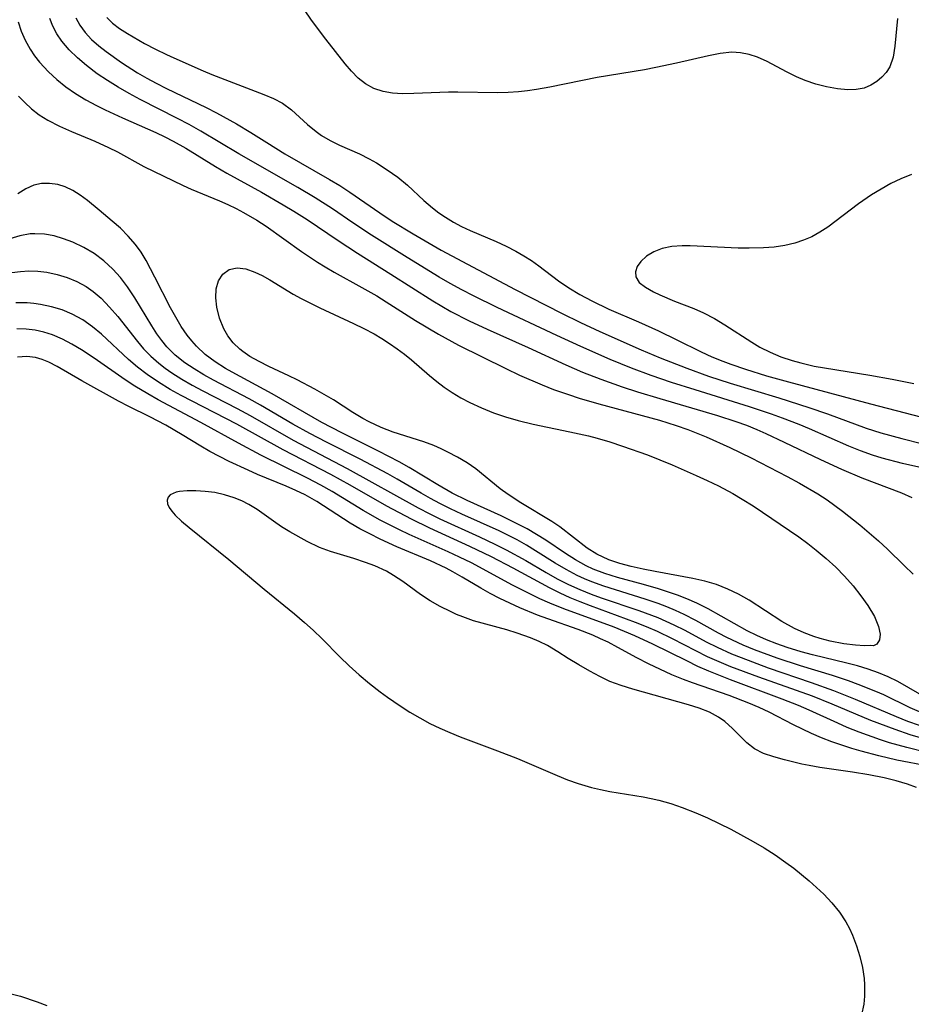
# Model space of a CAD drawing. Header units: inches. Extents: x 1073367 to 1082519, y 1569854 to 1574957.
# Tile 458 of 565: x 1079137 to 1079264, y 1573321 to 1573461. Entities that reach past the tile are written whole.
import ezdxf

# ---------------------------------------------------------------- set-up
doc = ezdxf.new("R2010")
doc.units = ezdxf.units.IN
doc.header["$MEASUREMENT"] = 0
doc.layers.add('CGG_CurvaNivelLidar_v1', color=7, linetype='Continuous', lineweight=30, true_color=0x008008)

msp = doc.modelspace()

# ---------------------------------------------------------------- linework, layer by layer
at = {"layer": 'CGG_CurvaNivelLidar_v1'}
for points in [[(1079265.8027, 1573397.4761, 71), (1079263.0529, 1573398.1003, 71), (1079260.1873, 1573398.8626, 71), (1079258.777, 1573399.3048, 71), (1079257.0875, 1573399.9107, 71), (1079255.4221, 1573400.5797, 71), (1079249.8316, 1573403.0498, 71), (1079248.3282, 1573403.6718, 71), (1079245.9735, 1573404.5707, 71), (1079244.4242, 1573405.1243, 71), (1079241.3, 1573406.1718, 71), (1079233.5415, 1573408.5855, 71), (1079230.1724, 1573409.6744, 71), (1079227.2494, 1573410.6725, 71), (1079224.4549, 1573411.7078, 71), (1079221.4333, 1573412.9327, 71), (1079217.2397, 1573414.7722, 71), (1079213.8548, 1573416.338, 71), (1079205.3268, 1573420.3619, 71), (1079201.9639, 1573422.0099, 71), (1079200.3021, 1573422.8705, 71), (1079198.6584, 1573423.7638, 71), (1079197.0766, 1573424.6706, 71), (1079192.4971, 1573427.458, 71), (1079187.4123, 1573430.6496, 71), (1079184.7817, 1573432.4009, 71), (1079181.8885, 1573434.3836, 71), (1079179.4218, 1573435.9628, 71), (1079176.9187, 1573437.4372, 71), (1079168.5322, 1573442.231, 71), (1079163.1148, 1573445.4691, 71), (1079161.4583, 1573446.4031, 71), (1079159.8097, 1573447.2727, 71), (1079154.4878, 1573449.956, 71), (1079152.9082, 1573450.8175, 71), (1079151.3581, 1573451.7203, 71), (1079149.8448, 1573452.6652, 71), (1079148.3799, 1573453.6558, 71), (1079146.8502, 1573454.8006, 71), (1079145.5458, 1573455.9022, 71), (1079144.3522, 1573457.0675, 71), (1079143.305, 1573458.3076, 71), (1079142.6095, 1573459.3434, 71), (1079142.0369, 1573460.4226, 71), (1079141.5958, 1573461.5338, 71)], [(1079145.3058, 1573461.598, 71.5), (1079145.8744, 1573460.5696, 71.5), (1079146.6497, 1573459.5258, 71.5), (1079147.5673, 1573458.5384, 71.5), (1079148.5997, 1573457.606, 71.5), (1079149.6264, 1573456.7977, 71.5), (1079151.8136, 1573455.2577, 71.5), (1079154.112, 1573453.7899, 71.5), (1079155.4118, 1573453.0325, 71.5), (1079156.7396, 1573452.3104, 71.5), (1079158.2425, 1573451.5482, 71.5), (1079163.8999, 1573448.8495, 71.5), (1079165.3559, 1573448.0985, 71.5), (1079168.2041, 1573446.5081, 71.5), (1079170.2612, 1573445.2752, 71.5), (1079172.5073, 1573443.8353, 71.5), (1079175.0752, 1573442.2548, 71.5), (1079181.4611, 1573438.5812, 71.5), (1079182.908, 1573437.702, 71.5), (1079184.3494, 1573436.7592, 71.5), (1079188.6123, 1573433.8174, 71.5), (1079190.3892, 1573432.6559, 71.5), (1079193.3773, 1573430.8181, 71.5), (1079197.3766, 1573428.5043, 71.5), (1079207.9105, 1573422.9086, 71.5), (1079214.4947, 1573419.5306, 71.5), (1079217.191, 1573418.2223, 71.5), (1079219.9798, 1573416.9378, 71.5), (1079225.8408, 1573414.3058, 71.5), (1079228.56, 1573413.1512, 71.5), (1079232.3423, 1573411.6792, 71.5), (1079235.4542, 1573410.5717, 71.5), (1079238.5145, 1573409.5768, 71.5), (1079245.4452, 1573407.4545, 71.5), (1079249.7139, 1573406.1042, 71.5), (1079252.4025, 1573405.1717, 71.5), (1079257.9084, 1573403.1478, 71.5), (1079259.9709, 1573402.4838, 71.5), (1079262.9542, 1573401.656, 71.5), (1079265.9691, 1573400.916, 71.5)], [(1079149.72, 1573461.6482, 72), (1079150.563, 1573460.8431, 72), (1079151.5551, 1573460.0932, 72), (1079152.6571, 1573459.382, 72), (1079155.1162, 1573457.972, 72), (1079156.6503, 1573457.1535, 72), (1079158.2293, 1573456.3732, 72), (1079159.2612, 1573455.901, 72), (1079163.4389, 1573454.0421, 72), (1079164.6966, 1573453.5283, 72), (1079172.116, 1573450.7071, 72), (1079173.4836, 1573450.124, 72), (1079174.7475, 1573449.4411, 72), (1079176.0168, 1573448.5098, 72), (1079178.3374, 1573446.4009, 72), (1079179.5314, 1573445.4014, 72), (1079180.304, 1573444.8586, 72), (1079181.551, 1573444.134, 72), (1079182.8891, 1573443.4807, 72), (1079185.703, 1573442.2152, 72), (1079187.1168, 1573441.5172, 72), (1079188.1375, 1573440.9458, 72), (1079189.6777, 1573439.9767, 72), (1079191.1616, 1573438.9144, 72), (1079192.57, 1573437.7642, 72), (1079194.907, 1573435.5882, 72), (1079196.1051, 1573434.5363, 72), (1079197.0102, 1573433.8407, 72), (1079197.9587, 1573433.1936, 72), (1079199.1054, 1573432.5036, 72), (1079200.2763, 1573431.8893, 72), (1079201.4802, 1573431.327, 72), (1079205.1788, 1573429.7527, 72), (1079206.6093, 1573429.0787, 72), (1079208.0101, 1573428.3457, 72), (1079209.1246, 1573427.7035, 72), (1079210.2085, 1573427.0211, 72), (1079211.2563, 1573426.2975, 72), (1079214.0805, 1573424.1503, 72), (1079215.5543, 1573423.1404, 72), (1079217.0988, 1573422.2007, 72), (1079218.811, 1573421.2746, 72), (1079221.2482, 1573420.1147, 72), (1079225.4714, 1573418.2734, 72), (1079228.2987, 1573417.0027, 72), (1079230.9386, 1573415.7456, 72), (1079234.3926, 1573414.0076, 72), (1079235.9131, 1573413.318, 72), (1079237.4629, 1573412.6829, 72), (1079238.6393, 1573412.2422, 72), (1079240.7237, 1573411.5313, 72), (1079243.7122, 1573410.6206, 72), (1079246.8491, 1573409.7395, 72), (1079258.516, 1573406.6223, 72), (1079270.5761, 1573403.485, 72)], [(1079262.3628, 1573461.5413, 72), (1079261.992, 1573457.5909, 72), (1079261.73, 1573456.0241, 72), (1079261.2621, 1573454.6453, 72), (1079260.7655, 1573453.843, 72), (1079260.1401, 1573453.1444, 72), (1079259.4175, 1573452.541, 72), (1079258.5513, 1573451.998, 72), (1079257.5967, 1573451.6069, 72), (1079256.4798, 1573451.3952, 72), (1079255.278, 1573451.3621, 72), (1079253.7954, 1573451.4959, 72), (1079252.2652, 1573451.779, 72), (1079250.7201, 1573452.187, 72), (1079249.2081, 1573452.6968, 72), (1079247.992, 1573453.1931, 72), (1079246.5328, 1573453.9226, 72), (1079243.8153, 1573455.408, 72), (1079242.4358, 1573456.0293, 72), (1079241.228, 1573456.4146, 72), (1079239.9939, 1573456.6494, 72), (1079238.7467, 1573456.7187, 72), (1079237.1025, 1573456.5568, 72), (1079235.4231, 1573456.2165, 72), (1079230.8908, 1573455.1532, 72), (1079227.9553, 1573454.5168, 72), (1079226.2986, 1573454.2105, 72), (1079219.5713, 1573453.0979, 72), (1079212.8368, 1573451.7405, 72), (1079210.9323, 1573451.3984, 72), (1079209.6621, 1573451.2126, 72), (1079208.39, 1573451.0703, 72), (1079206.8947, 1573450.9668, 72), (1079205.4006, 1573450.9268, 72), (1079199.7399, 1573451.0473, 72), (1079198.4203, 1573451.0372, 72), (1079193.4424, 1573450.8124, 72), (1079191.8486, 1573450.805, 72), (1079190.4295, 1573450.9002, 72), (1079189.0727, 1573451.1357, 72), (1079187.778, 1573451.5598, 72), (1079186.5939, 1573452.1897, 72), (1079185.5384, 1573453.0285, 72), (1079184.5623, 1573454.0295, 72), (1079183.6904, 1573455.0468, 72), (1079180.9182, 1573458.5647, 72), (1079178.8698, 1573461.2894, 72), (1079177.8745, 1573462.7472, 72)], [(1079137.1217, 1573461.0566, 70.5), (1079137.528, 1573459.7217, 70.5), (1079138.0977, 1573458.4184, 70.5), (1079138.8047, 1573457.1535, 70.5), (1079139.4361, 1573456.2061, 70.5), (1079140.1388, 1573455.2951, 70.5), (1079141.4152, 1573453.9168, 70.5), (1079142.62, 1573452.8182, 70.5), (1079143.9104, 1573451.7918, 70.5), (1079145.2767, 1573450.8432, 70.5), (1079146.7537, 1573449.9517, 70.5), (1079148.2826, 1573449.1248, 70.5), (1079149.4905, 1573448.5143, 70.5), (1079151.9493, 1573447.3609, 70.5), (1079156.6986, 1573445.277, 70.5), (1079158.0073, 1573444.6528, 70.5), (1079159.2056, 1573444.0384, 70.5), (1079161.0017, 1573443.0251, 70.5), (1079165.2113, 1573440.4443, 70.5), (1079166.8428, 1573439.5038, 70.5), (1079171.7667, 1573436.7621, 70.5), (1079174.8615, 1573434.9861, 70.5), (1079176.3908, 1573434.0687, 70.5), (1079178.2707, 1573432.8816, 70.5), (1079182.6795, 1573429.8909, 70.5), (1079185.4171, 1573428.0939, 70.5), (1079190.1877, 1573425.1029, 70.5), (1079196.1639, 1573421.27, 70.5), (1079198.7259, 1573419.7837, 70.5), (1079201.3634, 1573418.4338, 70.5), (1079203.9205, 1573417.2503, 70.5), (1079209.765, 1573414.646, 70.5), (1079215.1185, 1573412.1563, 70.5), (1079217.4779, 1573411.1403, 70.5), (1079220.1048, 1573410.1252, 70.5), (1079223.159, 1573409.0475, 70.5), (1079225.3219, 1573408.3434, 70.5), (1079228.5179, 1573407.3679, 70.5), (1079236.7239, 1573404.9654, 70.5), (1079239.3502, 1573404.0983, 70.5), (1079240.8343, 1573403.5522, 70.5), (1079242.3002, 1573402.9626, 70.5), (1079243.6103, 1573402.3889, 70.5), (1079246.202, 1573401.1718, 70.5), (1079251.4038, 1573398.6618, 70.5), (1079254.3578, 1573397.3034, 70.5), (1079257.279, 1573396.0687, 70.5), (1079262.9087, 1573393.9293, 70.5), (1079264.3946, 1573393.2877, 70.5)], [(1079137.13, 1573450.4715, 70), (1079138.0351, 1573449.5328, 70), (1079138.9989, 1573448.659, 70), (1079140.1184, 1573447.797, 70), (1079141.3073, 1573447.0324, 70), (1079142.9758, 1573446.1637, 70), (1079144.7111, 1573445.4023, 70), (1079148.0136, 1573444.0336, 70), (1079149.9858, 1573443.1473, 70), (1079151.2418, 1573442.5224, 70), (1079154.9836, 1573440.4276, 70), (1079160.5955, 1573437.7195, 70), (1079161.7665, 1573437.1804, 70), (1079165.7933, 1573435.5246, 70), (1079166.9894, 1573434.998, 70), (1079168.1728, 1573434.431, 70), (1079169.1947, 1573433.8973, 70), (1079171.0936, 1573432.7855, 70), (1079172.4212, 1573431.9084, 70), (1079177.4452, 1573428.3411, 70), (1079179.7465, 1573426.8028, 70), (1079180.8367, 1573426.1225, 70), (1079182.124, 1573425.3682, 70), (1079186.0498, 1573423.2062, 70), (1079188.1794, 1573421.9907, 70), (1079189.5366, 1573421.1656, 70), (1079193.7201, 1573418.5008, 70), (1079196.9985, 1573416.5183, 70), (1079199.8353, 1573414.9692, 70), (1079206.5805, 1573411.6279, 70), (1079208.5181, 1573410.7162, 70), (1079211.7283, 1573409.3128, 70), (1079213.3581, 1573408.674, 70), (1079215.4947, 1573407.9244, 70), (1079217.0133, 1573407.434, 70), (1079219.7946, 1573406.5988, 70), (1079228.4331, 1573404.2727, 70), (1079230.8436, 1573403.5315, 70), (1079232.4885, 1573402.9626, 70), (1079235.12, 1573401.9115, 70), (1079238.4644, 1573400.3978, 70), (1079241.5023, 1573398.9006, 70), (1079246.662, 1573396.2718, 70), (1079248.3999, 1573395.3278, 70), (1079251.0158, 1573393.7852, 70), (1079252.338, 1573392.9254, 70), (1079254.5235, 1573391.3372, 70), (1079256.9734, 1573389.3756, 70), (1079259.6445, 1573387.0762, 70), (1079260.9182, 1573385.9017, 70), (1079263.2875, 1573383.5834, 70), (1079264.6053, 1573382.3381, 70)], [(1079264.3509, 1573439.313, 72.5), (1079262.832, 1573438.6864, 72.5), (1079261.4218, 1573437.9874, 72.5), (1079260.0349, 1573437.2087, 72.5), (1079258.6709, 1573436.3724, 72.5), (1079256.7865, 1573435.1076, 72.5), (1079252.4466, 1573431.7975, 72.5), (1079251.3139, 1573431.0527, 72.5), (1079250.1765, 1573430.4322, 72.5), (1079248.9887, 1573429.9117, 72.5), (1079247.755, 1573429.4986, 72.5), (1079246.3052, 1573429.1646, 72.5), (1079244.8129, 1573428.9508, 72.5), (1079243.2892, 1573428.8308, 72.5), (1079241.2188, 1573428.7828, 72.5), (1079239.6664, 1573428.8092, 72.5), (1079232.8193, 1573429.1245, 72.5), (1079231.7073, 1573429.1225, 72.5), (1079230.2175, 1573429.0154, 72.5), (1079228.8445, 1573428.7419, 72.5), (1079227.6392, 1573428.2737, 72.5), (1079226.6128, 1573427.6456, 72.5), (1079225.8005, 1573426.9058, 72.5), (1079225.2833, 1573426.1665, 72.5), (1079225.0248, 1573425.4134, 72.5), (1079225.0749, 1573424.6901, 72.5), (1079225.5741, 1573423.919, 72.5), (1079226.4567, 1573423.2195, 72.5), (1079227.6144, 1573422.5636, 72.5), (1079228.5108, 1573422.1328, 72.5), (1079230.6101, 1573421.2532, 72.5), (1079233.352, 1573420.1843, 72.5), (1079234.7278, 1573419.5734, 72.5), (1079236.2707, 1573418.7593, 72.5), (1079237.7804, 1573417.8588, 72.5), (1079241.5861, 1573415.3933, 72.5), (1079242.7279, 1573414.6997, 72.5), (1079244.2022, 1573413.957, 72.5), (1079245.7517, 1573413.3245, 72.5), (1079247.359, 1573412.7857, 72.5), (1079248.5668, 1573412.4441, 72.5), (1079250.5, 1573411.9958, 72.5), (1079251.9558, 1573411.7243, 72.5), (1079258.3967, 1573410.6895, 72.5), (1079261.6011, 1573410.1112, 72.5), (1079264.7024, 1573409.5109, 72.5)], [(1079266.7731, 1573364.5431, 70), (1079262.3941, 1573367.0425, 70), (1079261.0366, 1573367.6931, 70), (1079259.6281, 1573368.2705, 70), (1079258.1794, 1573368.7861, 70), (1079256.6638, 1573369.2586, 70), (1079255.123, 1573369.6787, 70), (1079250.2278, 1573370.8405, 70), (1079248.6531, 1573371.2634, 70), (1079246.6254, 1573371.8899, 70), (1079245.1591, 1573372.4081, 70), (1079243.7181, 1573372.9765, 70), (1079242.3082, 1573373.5981, 70), (1079240.9362, 1573374.2786, 70), (1079235.3831, 1573377.4037, 70), (1079233.7669, 1573378.2091, 70), (1079232.3272, 1573378.8239, 70), (1079231.0117, 1573379.3283, 70), (1079228.3273, 1573380.2343, 70), (1079226.1727, 1573380.8636, 70), (1079222.4844, 1573381.8746, 70), (1079220.6775, 1573382.4436, 70), (1079219.0303, 1573383.0755, 70), (1079218.0164, 1573383.5412, 70), (1079216.4803, 1573384.3794, 70), (1079215.0664, 1573385.278, 70), (1079212.2699, 1573387.1671, 70), (1079210.945, 1573387.9945, 70), (1079209.5849, 1573388.7807, 70), (1079207.0531, 1573390.0995, 70), (1079205.8979, 1573390.6486, 70), (1079201.0612, 1573392.8175, 70), (1079198.9465, 1573393.862, 70), (1079196.8617, 1573395.0589, 70), (1079192.7983, 1573397.5627, 70), (1079191.3673, 1573398.3567, 70), (1079188.4382, 1573399.8566, 70), (1079183.2065, 1573402.4566, 70), (1079180.3784, 1573403.9435, 70), (1079173.2964, 1573408.0514, 70), (1079167.5704, 1573411.1093, 70), (1079166.6309, 1573411.6587, 70), (1079165.1486, 1573412.6086, 70), (1079163.7592, 1573413.6475, 70), (1079162.4983, 1573414.8108, 70), (1079161.8227, 1573415.5757, 70), (1079161.1943, 1573416.3887, 70), (1079160.3418, 1573417.6393, 70), (1079159.5483, 1573418.9514, 70), (1079158.8024, 1573420.3087, 70), (1079156.5904, 1573424.6749, 70), (1079155.3185, 1573427.0397, 70), (1079154.6043, 1573428.2173, 70), (1079153.8205, 1573429.3289, 70), (1079152.7961, 1573430.5201, 70), (1079151.678, 1573431.6227, 70), (1079150.5033, 1573432.664, 70), (1079148.6463, 1573434.2099, 70), (1079146.9627, 1573435.5732, 70), (1079145.9277, 1573436.3504, 70), (1079144.8852, 1573437.0244, 70), (1079143.8155, 1573437.5458, 70), (1079142.7346, 1573437.8695, 70), (1079141.5875, 1573438.0293, 70), (1079140.4396, 1573438.0011, 70), (1079139.3148, 1573437.7591, 70), (1079138.1753, 1573437.2555, 70), (1079137.0699, 1573436.5488, 70)], [(1079265.4712, 1573362.7462, 70.5), (1079264.1713, 1573363.3031, 70.5), (1079260.4166, 1573365.1318, 70.5), (1079259.2937, 1573365.6379, 70.5), (1079256.7758, 1573366.6396, 70.5), (1079255.3833, 1573367.1383, 70.5), (1079253.1094, 1573367.8948, 70.5), (1079248.5412, 1573369.289, 70.5), (1079245.2328, 1573370.3696, 70.5), (1079241.9702, 1573371.5787, 70.5), (1079240.368, 1573372.2411, 70.5), (1079238.0454, 1573373.3139, 70.5), (1079236.8612, 1573373.9268, 70.5), (1079233.6109, 1573375.7202, 70.5), (1079231.967, 1573376.5738, 70.5), (1079230.748, 1573377.1405, 70.5), (1079229.507, 1573377.6629, 70.5), (1079228.248, 1573378.1457, 70.5), (1079226.4221, 1573378.7771, 70.5), (1079220.5323, 1573380.619, 70.5), (1079218.8331, 1573381.2395, 70.5), (1079217.7764, 1573381.6785, 70.5), (1079216.7394, 1573382.1578, 70.5), (1079215.1512, 1573382.9944, 70.5), (1079213.6084, 1573383.9104, 70.5), (1079210.8136, 1573385.688, 70.5), (1079209.5021, 1573386.4697, 70.5), (1079208.1613, 1573387.214, 70.5), (1079205.6038, 1573388.5048, 70.5), (1079200.2806, 1573390.9034, 70.5), (1079198.6988, 1573391.6372, 70.5), (1079197.1692, 1573392.3937, 70.5), (1079195.8265, 1573393.1097, 70.5), (1079194.5051, 1573393.8606, 70.5), (1079191.0842, 1573395.8961, 70.5), (1079189.7471, 1573396.6437, 70.5), (1079185.7957, 1573398.7363, 70.5), (1079181.0198, 1573401.1463, 70.5), (1079178.6323, 1573402.3871, 70.5), (1079176.2281, 1573403.7359, 70.5), (1079171.6435, 1573406.4403, 70.5), (1079169.9985, 1573407.3316, 70.5), (1079164.9383, 1573409.9695, 70.5), (1079163.5312, 1573410.7566, 70.5), (1079162.1667, 1573411.5844, 70.5), (1079160.8616, 1573412.471, 70.5), (1079159.4865, 1573413.5692, 70.5), (1079158.9566, 1573414.061, 70.5), (1079158.2982, 1573414.7482, 70.5), (1079157.5576, 1573415.642, 70.5), (1079156.8724, 1573416.5874, 70.5), (1079156.1279, 1573417.7325, 70.5), (1079153.7156, 1573421.7128, 70.5), (1079152.6686, 1573423.2814, 70.5), (1079151.6778, 1573424.5989, 70.5), (1079150.6006, 1573425.8222, 70.5), (1079149.3199, 1573427.0035, 70.5), (1079147.93, 1573428.0321, 70.5), (1079146.4471, 1573428.9057, 70.5), (1079144.9032, 1573429.6335, 70.5), (1079143.5657, 1573430.1395, 70.5), (1079142.2133, 1573430.5294, 70.5), (1079140.8541, 1573430.7795, 70.5), (1079139.4954, 1573430.8585, 70.5), (1079138.8249, 1573430.8223, 70.5), (1079137.3613, 1573430.5597, 70.5), (1079135.9008, 1573430.1042, 70.5)], [(1079136.2, 1573425.3187, 71), (1079137.4135, 1573425.486, 71), (1079138.6158, 1573425.5686, 71), (1079139.8988, 1573425.5279, 71), (1079141.1738, 1573425.3662, 71), (1079142.6415, 1573425.0497, 71), (1079144.078, 1573424.6046, 71), (1079145.4667, 1573424.0302, 71), (1079146.7882, 1573423.3176, 71), (1079147.7979, 1573422.6247, 71), (1079148.9209, 1573421.662, 71), (1079150.1357, 1573420.4063, 71), (1079151.2856, 1573419.0517, 71), (1079154.0832, 1573415.4922, 71), (1079154.9739, 1573414.4577, 71), (1079156.0194, 1573413.3866, 71), (1079157.1409, 1573412.3909, 71), (1079158.0405, 1573411.69, 71), (1079158.9771, 1573411.0308, 71), (1079160.4047, 1573410.1252, 71), (1079161.8804, 1573409.2745, 71), (1079163.3893, 1573408.4607, 71), (1079168.2797, 1573405.9475, 71), (1079170.1314, 1573404.9568, 71), (1079176.2597, 1573401.4473, 71), (1079183.9693, 1573397.3953, 71), (1079194.0701, 1573391.7806, 71), (1079195.7316, 1573390.9242, 71), (1079197.1436, 1573390.239, 71), (1079202.8016, 1573387.6532, 71), (1079204.9945, 1573386.603, 71), (1079206.6031, 1573385.7935, 71), (1079209.4065, 1573384.2679, 71), (1079212.2945, 1573382.5777, 71), (1079213.8881, 1573381.6895, 71), (1079215.5116, 1573380.8594, 71), (1079217.096, 1573380.1428, 71), (1079218.7119, 1573379.4942, 71), (1079220.1607, 1573378.9684, 71), (1079225.5143, 1573377.1526, 71), (1079228.202, 1573376.1476, 71), (1079229.3663, 1573375.6577, 71), (1079230.5124, 1573375.1317, 71), (1079232.0622, 1573374.3475, 71), (1079235.1212, 1573372.7152, 71), (1079236.6676, 1573371.9356, 71), (1079238.7088, 1573371.0093, 71), (1079240.0685, 1573370.4449, 71), (1079243.9154, 1573368.9946, 71), (1079250.075, 1573366.8981, 71), (1079253.235, 1573365.7623, 71), (1079256.3426, 1573364.515, 71), (1079262.1684, 1573362.0515, 71), (1079263.7857, 1573361.4148, 71), (1079265.4215, 1573360.8295, 71)], [(1079265.6189, 1573359.0082, 71.5), (1079264.1426, 1573359.4624, 71.5), (1079262.0383, 1573360.1878, 71.5), (1079258.572, 1573361.5073, 71.5), (1079253.0511, 1573363.828, 71.5), (1079250.2337, 1573364.942, 71.5), (1079242.5891, 1573367.6442, 71.5), (1079238.6395, 1573369.1308, 71.5), (1079236.9605, 1573369.828, 71.5), (1079235.3084, 1573370.5746, 71.5), (1079233.6341, 1573371.4046, 71.5), (1079230.323, 1573373.1244, 71.5), (1079228.1757, 1573374.1554, 71.5), (1079226.6088, 1573374.8262, 71.5), (1079225.0163, 1573375.4624, 71.5), (1079218.6305, 1573377.8095, 71.5), (1079217.177, 1573378.3769, 71.5), (1079215.7393, 1573378.9816, 71.5), (1079214.3218, 1573379.6306, 71.5), (1079212.7987, 1573380.3947, 71.5), (1079207.6026, 1573383.2114, 71.5), (1079204.5472, 1573384.7889, 71.5), (1079201.4435, 1573386.2828, 71.5), (1079195.7341, 1573388.8836, 71.5), (1079193.1258, 1573390.1672, 71.5), (1079189.6361, 1573392.0391, 71.5), (1079184.4058, 1573395.0102, 71.5), (1079181.6495, 1573396.5299, 71.5), (1079174.8495, 1573400.05, 71.5), (1079168.2586, 1573403.7222, 71.5), (1079161.8884, 1573406.9791, 71.5), (1079160.3062, 1573407.8103, 71.5), (1079158.7498, 1573408.6744, 71.5), (1079157.0772, 1573409.6852, 71.5), (1079155.4685, 1573410.7762, 71.5), (1079154.1182, 1573411.8156, 71.5), (1079152.8255, 1573412.9157, 71.5), (1079148.9898, 1573416.5276, 71.5), (1079147.6984, 1573417.604, 71.5), (1079146.3008, 1573418.5691, 71.5), (1079144.8182, 1573419.3807, 71.5), (1079143.355, 1573419.9886, 71.5), (1079141.8374, 1573420.4554, 71.5), (1079140.2802, 1573420.788, 71.5), (1079139.3309, 1573420.922, 71.5), (1079138.3728, 1573421.0009, 71.5), (1079136.7733, 1573421.0045, 71.5)], [(1079266.6903, 1573356.8949, 72), (1079263.6964, 1573357.6205, 72), (1079261.2369, 1573358.3111, 72), (1079259.9159, 1573358.732, 72), (1079256.8946, 1573359.8075, 72), (1079255.2073, 1573360.4874, 72), (1079253.8456, 1573361.0884, 72), (1079249.7896, 1573362.9643, 72), (1079248.2763, 1573363.6127, 72), (1079245.9287, 1573364.5396, 72), (1079238.5773, 1573367.2629, 72), (1079235.4656, 1573368.5197, 72), (1079233.937, 1573369.201, 72), (1079232.3339, 1573369.9743, 72), (1079227.5239, 1573372.3867, 72), (1079224.9582, 1573373.5671, 72), (1079221.9847, 1573374.7659, 72), (1079214.852, 1573377.3888, 72), (1079212.8417, 1573378.1967, 72), (1079211.3937, 1573378.8423, 72), (1079209.9639, 1573379.5269, 72), (1079207.4069, 1573380.822, 72), (1079203.3371, 1573383.0564, 72), (1079201.6686, 1573383.9375, 72), (1079199.9727, 1573384.7755, 72), (1079198.3632, 1573385.523, 72), (1079192.7966, 1573387.9904, 72), (1079191.4102, 1573388.6449, 72), (1079188.6833, 1573390.0306, 72), (1079186.2319, 1573391.4026, 72), (1079181.8212, 1573394.1199, 72), (1079180.2005, 1573395.0405, 72), (1079178.3067, 1573396.04, 72), (1079171.6781, 1573399.3153, 72), (1079168.5041, 1573400.9985, 72), (1079163.1022, 1573403.9588, 72), (1079157.0567, 1573407.1754, 72), (1079155.5644, 1573408.0268, 72), (1079153.7299, 1573409.1475, 72), (1079152.3672, 1573410.051, 72), (1079147.9468, 1573413.1402, 72), (1079146.1212, 1573414.3257, 72), (1079144.7708, 1573415.1175, 72), (1079143.3966, 1573415.8257, 72), (1079141.9934, 1573416.423, 72), (1079140.7637, 1573416.8244, 72), (1079139.5129, 1573417.1113, 72), (1079138.2451, 1573417.2709, 72), (1079136.9016, 1573417.2909, 72)], [(1079266.7672, 1573354.9692, 72.5), (1079262.2793, 1573355.8439, 72.5), (1079259.6762, 1573356.4345, 72.5), (1079257.1928, 1573357.1006, 72.5), (1079255.8308, 1573357.5028, 72.5), (1079253.0064, 1573358.4414, 72.5), (1079251.5363, 1573359.0205, 72.5), (1079250.0908, 1573359.6516, 72.5), (1079247.5537, 1573360.8649, 72.5), (1079244.0886, 1573362.6667, 72.5), (1079242.6556, 1573363.3427, 72.5), (1079241.1895, 1573363.969, 72.5), (1079238.362, 1573365.0546, 72.5), (1079233.1397, 1573366.8573, 72.5), (1079231.8545, 1573367.3323, 72.5), (1079230.2087, 1573368.0134, 72.5), (1079226.9017, 1573369.5527, 72.5), (1079225.2452, 1573370.4004, 72.5), (1079222.5188, 1573371.9044, 72.5), (1079221.1422, 1573372.6283, 72.5), (1079220.0594, 1573373.1451, 72.5), (1079218.9569, 1573373.6261, 72.5), (1079216.8584, 1573374.4461, 72.5), (1079212.5308, 1573375.9563, 72.5), (1079211.0972, 1573376.4874, 72.5), (1079208.5747, 1573377.5397, 72.5), (1079205.7257, 1573378.866, 72.5), (1079204.3364, 1573379.59, 72.5), (1079202.9982, 1573380.3525, 72.5), (1079200.3542, 1573381.9294, 72.5), (1079199.0137, 1573382.6872, 72.5), (1079198.0657, 1573383.1813, 72.5), (1079195.8402, 1573384.2187, 72.5), (1079191.0296, 1573386.2569, 72.5), (1079188.6543, 1573387.3506, 72.5), (1079187.2082, 1573388.0645, 72.5), (1079185.7885, 1573388.815, 72.5), (1079184.4051, 1573389.6151, 72.5), (1079179.6638, 1573392.6909, 72.5), (1079178.003, 1573393.6218, 72.5), (1079176.6459, 1573394.2855, 72.5), (1079175.3014, 1573394.8786, 72.5), (1079171.1993, 1573396.566, 72.5), (1079169.8613, 1573397.1534, 72.5), (1079167.1473, 1573398.4168, 72.5), (1079165.7771, 1573399.0965, 72.5), (1079164.4291, 1573399.8161, 72.5), (1079163.1021, 1573400.5878, 72.5), (1079160.4824, 1573402.1964, 72.5), (1079158.1282, 1573403.5606, 72.5), (1079155.8375, 1573404.7428, 72.5), (1079152.8493, 1573406.2141, 72.5), (1079151.3771, 1573406.9757, 72.5), (1079146.1883, 1573409.9032, 72.5), (1079142.6825, 1573411.9524, 72.5), (1079141.483, 1573412.5555, 72.5), (1079140.5326, 1573412.9308, 72.5), (1079139.5717, 1573413.197, 72.5), (1079138.324, 1573413.346, 72.5), (1079137.0187, 1573413.2441, 72.5)], [(1079265.0737, 1573351.9238, 73), (1079263.7962, 1573352.4024, 73), (1079262.145, 1573352.9061, 73), (1079260.4477, 1573353.3177, 73), (1079258.2948, 1573353.7431, 73), (1079255.9396, 1573354.1226, 73), (1079251.2794, 1573354.7953, 73), (1079249.7675, 1573355.0644, 73), (1079248.7174, 1573355.2848, 73), (1079246.2562, 1573355.8787, 73), (1079244.7206, 1573356.2995, 73), (1079243.2898, 1573356.7978, 73), (1079242.0025, 1573357.4499, 73), (1079240.8773, 1573358.3114, 73), (1079238.8338, 1573360.3486, 73), (1079237.7397, 1573361.3345, 73), (1079236.8725, 1573361.9498, 73), (1079235.5571, 1573362.6521, 73), (1079234.1213, 1573363.2335, 73), (1079232.5994, 1573363.7347, 73), (1079224.6624, 1573365.9627, 73), (1079223.0081, 1573366.4676, 73), (1079221.4043, 1573367.0671, 73), (1079219.9437, 1573367.7587, 73), (1079218.5209, 1573368.5274, 73), (1079216.9742, 1573369.407, 73), (1079215.4626, 1573370.3212, 73), (1079213.9939, 1573371.2653, 73), (1079212.5016, 1573372.1576, 73), (1079211.3263, 1573372.7402, 73), (1079210.1033, 1573373.2557, 73), (1079208.174, 1573373.9521, 73), (1079206.6908, 1573374.4136, 73), (1079201.9618, 1573375.711, 73), (1079200.4286, 1573376.2386, 73), (1079199.5417, 1573376.6064, 73), (1079198.6693, 1573377.0089, 73), (1079197.2069, 1573377.7524, 73), (1079195.7858, 1573378.5628, 73), (1079194.4216, 1573379.4419, 73), (1079191.8734, 1573381.2997, 73), (1079190.5715, 1573382.1709, 73), (1079189.5522, 1573382.7458, 73), (1079187.9182, 1573383.511, 73), (1079186.5845, 1573384.0252, 73), (1079184.9347, 1573384.555, 73), (1079181.6171, 1573385.553, 73), (1079180.0069, 1573386.1587, 73), (1079178.2633, 1573387.0031, 73), (1079175.8232, 1573388.3683, 73), (1079174.6333, 1573389.105, 73), (1079173.4798, 1573389.8766, 73), (1079171.1503, 1573391.54, 73), (1079169.958, 1573392.2859, 73), (1079168.9407, 1573392.7998, 73), (1079167.8868, 1573393.2305, 73), (1079166.5151, 1573393.6616, 73), (1079165.1137, 1573393.9597, 73), (1079163.7313, 1573394.1377, 73), (1079162.405, 1573394.2141, 73), (1079161.1775, 1573394.2002, 73), (1079160.099, 1573394.1003, 73), (1079159.6024, 1573394.0085, 73), (1079158.755, 1573393.6515, 73), (1079158.4468, 1573393.3069, 73), (1079158.3169, 1573392.8776, 73), (1079158.3792, 1573392.3857, 73), (1079158.616, 1573391.8495, 73), (1079158.9858, 1573391.308, 73), (1079159.4738, 1573390.7482, 73), (1079160.3904, 1573389.8767, 73), (1079161.467, 1573388.9716, 73), (1079167.1065, 1573384.4255, 73), (1079172.1301, 1573380.2251, 73), (1079176.4622, 1573376.6817, 73), (1079177.8914, 1573375.4735, 73), (1079179.1446, 1573374.3469, 73), (1079180.3943, 1573373.1432, 73), (1079182.9419, 1573370.5511, 73), (1079184.2331, 1573369.2807, 73), (1079185.6564, 1573367.9877, 73), (1079187.1313, 1573366.7539, 73), (1079188.6516, 1573365.5773, 73), (1079189.7357, 1573364.7911, 73), (1079191.5018, 1573363.5845, 73), (1079192.8874, 1573362.697, 73), (1079194.2983, 1573361.8559, 73), (1079195.741, 1573361.0752, 73), (1079197.1501, 1573360.397, 73), (1079198.5864, 1573359.771, 73), (1079200.0739, 1573359.1693, 73), (1079205.398, 1573357.1809, 73), (1079208.225, 1573356.0868, 73), (1079213.8698, 1573353.6651, 73), (1079215.3648, 1573353.056, 73), (1079216.8755, 1573352.5049, 73), (1079217.8261, 1573352.2047, 73), (1079218.7869, 1573351.9394, 73), (1079220.0685, 1573351.6412, 73), (1079221.3621, 1573351.3907, 73), (1079226.1354, 1573350.612, 73), (1079227.2567, 1573350.3895, 73), (1079228.3709, 1573350.1294, 73), (1079230.049, 1573349.6503, 73), (1079231.7077, 1573349.0841, 73), (1079233.6086, 1573348.34, 73), (1079235.2992, 1573347.6046, 73), (1079236.9742, 1573346.8175, 73), (1079238.6334, 1573345.986, 73), (1079241.8149, 1573344.2556, 73), (1079243.3741, 1573343.3296, 73), (1079244.9414, 1573342.3223, 73), (1079246.4676, 1573341.2594, 73), (1079247.5874, 1573340.4233, 73), (1079249.7757, 1573338.6492, 73), (1079250.8348, 1573337.7104, 73), (1079251.8489, 1573336.7392, 73), (1079253.022, 1573335.4874, 73), (1079254.0865, 1573334.17, 73), (1079255.0125, 1573332.776, 73), (1079255.5106, 1573331.8555, 73), (1079255.9506, 1573330.9066, 73), (1079256.5375, 1573329.3958, 73), (1079257.0136, 1573327.8522, 73), (1079257.3737, 1573326.2922, 73), (1079257.6042, 1573324.7313, 73), (1079257.6716, 1573323.8083, 73), (1079257.6552, 1573322.2188, 73), (1079257.5412, 1573321.0896, 73), (1079257.2461, 1573319.5469, 73)], [(1079135.7271, 1573322.6458, 72.5), (1079137.4427, 1573322.1934, 72.5), (1079139.8303, 1573321.4073, 72.5), (1079141.1813, 1573320.889, 72.5)]]:
    msp.add_polyline3d(points, dxfattribs=at)
msp.add_polyline3d([(1079258.5, 1573372.1618, 69.5), (1079257.6385, 1573372.1462, 69.5), (1079256.3786, 1573372.2282, 69.5), (1079254.7115, 1573372.4279, 69.5), (1079252.7636, 1573372.7941, 69.5), (1079251.359, 1573373.1595, 69.5), (1079250.4242, 1573373.4549, 69.5), (1079249.05, 1573373.9709, 69.5), (1079247.7034, 1573374.5823, 69.5), (1079245.9044, 1573375.5814, 69.5), (1079241.2068, 1573378.6473, 69.5), (1079239.733, 1573379.4772, 69.5), (1079238.2004, 1573380.2127, 69.5), (1079236.586, 1573380.8489, 69.5), (1079234.9084, 1573381.345, 69.5), (1079233.185, 1573381.7362, 69.5), (1079227.8346, 1573382.7224, 69.5), (1079226.1244, 1573383.0541, 69.5), (1079224.4428, 1573383.4213, 69.5), (1079222.8067, 1573383.8536, 69.5), (1079221.2358, 1573384.3851, 69.5), (1079219.5347, 1573385.1747, 69.5), (1079218.1616, 1573386.0493, 69.5), (1079214.2397, 1573389.068, 69.5), (1079213.1159, 1573389.825, 69.5), (1079208.7273, 1573392.4998, 69.5), (1079206.8818, 1573393.6906, 69.5), (1079205.7471, 1573394.5074, 69.5), (1079202.304, 1573397.3362, 69.5), (1079201.0386, 1573398.2075, 69.5), (1079199.7055, 1573399.0029, 69.5), (1079198.3264, 1573399.7375, 69.5), (1079197.3377, 1573400.2204, 69.5), (1079196.3285, 1573400.6628, 69.5), (1079194.9059, 1573401.1873, 69.5), (1079190.5078, 1573402.5863, 69.5), (1079188.8109, 1573403.2435, 69.5), (1079187.1039, 1573404.0421, 69.5), (1079186.1931, 1573404.5326, 69.5), (1079184.7911, 1573405.3817, 69.5), (1079182.0136, 1573407.1735, 69.5), (1079180.713, 1573407.9474, 69.5), (1079179.3833, 1573408.6886, 69.5), (1079176.8433, 1573410.0249, 69.5), (1079175.6445, 1573410.6195, 69.5), (1079172.7897, 1573411.9444, 69.5), (1079171.4129, 1573412.621, 69.5), (1079170.1105, 1573413.3581, 69.5), (1079169.0963, 1573414.0546, 69.5), (1079168.6663, 1573414.399, 69.5), (1079167.7173, 1573415.3222, 69.5), (1079166.9904, 1573416.2816, 69.5), (1079166.4024, 1573417.3212, 69.5), (1079165.8016, 1573418.8306, 69.5), (1079165.4192, 1573420.368, 69.5), (1079165.2615, 1573421.7201, 69.5), (1079165.3202, 1573422.9878, 69.5), (1079165.6529, 1573424.1467, 69.5), (1079166.2557, 1573425.0815, 69.5), (1079167.1828, 1573425.7488, 69.5), (1079168.3152, 1573426.0095, 69.5), (1079169.5179, 1573425.8503, 69.5), (1079170.809, 1573425.385, 69.5), (1079171.8586, 1573424.8812, 69.5), (1079172.9397, 1573424.2875, 69.5), (1079176.2986, 1573422.2336, 69.5), (1079177.4031, 1573421.618, 69.5), (1079180.0804, 1573420.2764, 69.5), (1079184.8476, 1573418.0689, 69.5), (1079186.3433, 1573417.3447, 69.5), (1079187.8041, 1573416.5687, 69.5), (1079188.9265, 1573415.9029, 69.5), (1079190.0189, 1573415.1968, 69.5), (1079191.0858, 1573414.4556, 69.5), (1079192.1208, 1573413.6826, 69.5), (1079193.119, 1573412.8767, 69.5), (1079195.6832, 1573410.6314, 69.5), (1079196.7229, 1573409.7897, 69.5), (1079197.8026, 1573408.9892, 69.5), (1079198.9203, 1573408.234, 69.5), (1079200.1554, 1573407.4832, 69.5), (1079201.4314, 1573406.7954, 69.5), (1079203.0887, 1573406.0262, 69.5), (1079204.7956, 1573405.3501, 69.5), (1079206.5409, 1573404.7553, 69.5), (1079208.3168, 1573404.236, 69.5), (1079210.4819, 1573403.7078, 69.5), (1079215.6841, 1573402.6318, 69.5), (1079218.3376, 1573402.0476, 69.5), (1079219.5775, 1573401.7276, 69.5), (1079221.4001, 1573401.1926, 69.5), (1079223.2101, 1573400.6011, 69.5), (1079226.7369, 1573399.3304, 69.5), (1079230.2623, 1573397.9104, 69.5), (1079233.6685, 1573396.4134, 69.5), (1079235.2653, 1573395.6752, 69.5), (1079236.8436, 1573394.9077, 69.5), (1079238.8805, 1573393.8343, 69.5), (1079240.2384, 1573393.0502, 69.5), (1079241.7937, 1573392.0655, 69.5), (1079248.3095, 1573387.6551, 69.5), (1079249.5667, 1573386.7207, 69.5), (1079250.7953, 1573385.7485, 69.5), (1079252.2136, 1573384.5599, 69.5), (1079253.5901, 1573383.316, 69.5), (1079254.8218, 1573382.0443, 69.5), (1079256.0297, 1573380.664, 69.5), (1079257.1526, 1573379.2742, 69.5), (1079258.1497, 1573377.8817, 69.5), (1079259.066, 1573376.3044, 69.5), (1079259.6579, 1573374.8651, 69.5), (1079259.872, 1573373.8024, 69.5), (1079259.7899, 1573372.9654, 69.5), (1079259.4358, 1573372.3819, 69.5), (1079258.9626, 1573372.1065, 69.5)], close=True, dxfattribs=at)

doc.saveas('drawing.dxf')
